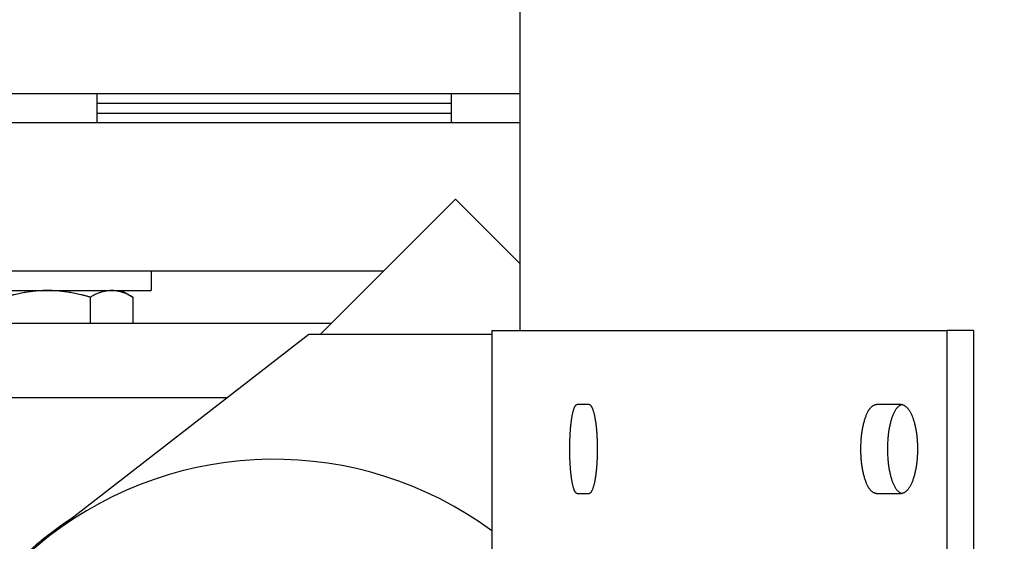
# Model space of a CAD drawing. Header units: inches. Extents: x 24 to 1128, y -69 to 748.
# Tile 307 of 656: x 365.04 to 371.28, y 630.46 to 633.76. Entities that reach past the tile are written whole.
import ezdxf

# ---------------------------------------------------------------- set-up
doc = ezdxf.new("R2010")
doc.units = ezdxf.units.IN
doc.header["$LTSCALE"] = 32
doc.header["$MEASUREMENT"] = 0
doc.layers.add('Dimension (ANSI)', color=7, linetype='Continuous', lineweight=25)
doc.layers.add('Visible (ANSI)', color=7, linetype='Continuous', lineweight=30)
doc.styles.add('Note Text (ANSI)', font='tahoma.ttf')
doc.dimstyles.new('SB Fraction-16 (ANSI)', dxfattribs={"dimscale": 32, "dimtxt": 0.125, "dimasz": 0.098425, "dimexe": 0.125, "dimexo": 0.0625, "dimgap": 0.031496, "dimtad": 0, "dimtih": 1, "dimtoh": 1, "dimdec": 4, "dimrnd": 1e-08, "dimzin": 0, "dimdsep": 46, "dimlunit": 5, "dimtxsty": 'Note Text (ANSI)', "dimcen": 0.09, "dimdle": 0.393701, "dimclrd": 256, "dimclre": 256, "dimclrt": 256, "dimadec": 0, "dimazin": 3, "dimtfac": 0.96, "dimtofl": 0, "dimtmove": 0, "dimatfit": 3, "dimfxl": 1, "dimfrac": 2, "dimtolj": 1, "dimtzin": 12, "dimlwd": -1, "dimlwe": -1, "dimarcsym": 0})

# ---------------------------------------------------------------- blocks, each defined once
blk = doc.blocks.new('*D18')
at = {"layer": 'Defpoints', "color": 0, "transparency": 16777216}
for p in [(480.2806, 692.6685), (328.4743, 544.6685), (480.2806, 544.6685)]:
    blk.add_point(p, dxfattribs=at)
at = {"layer": 'Dimension (ANSI)', "transparency": 16777216}
for p, q in [((478.2806, 692.6685), (324.4743, 692.6685)), ((328.4743, 689.5189), (328.4743, 626.7677)), ((328.4743, 547.8181), (328.4743, 620.5693)), ((478.2806, 544.6685), (324.4743, 544.6685))]:
    blk.add_line(p, q, dxfattribs=at)
for points in [[(327.9494, 689.5189), (328.9993, 689.5189), (328.4743, 692.6685)], [(327.9494, 547.8181), (328.9993, 547.8181), (328.4743, 544.6685)]]:
    blk.add_solid(points, dxfattribs=at)
at = {"layer": 'Dimension (ANSI)', "transparency": 16777216, "insert": (324.3723, 625.7599), "char_height": 4, "attachment_point": 1, "style": 'Note Text (ANSI)'}
blk.add_mtext('\\A1;148', dxfattribs=at)

msp = doc.modelspace()

# ---------------------------------------------------------------- linework, layer by layer
at = {"layer": 'Visible (ANSI)'}
for p, q in [((368.21443, 631.79353), (368.21443, 634.41853)), ((368.21443, 633.29103), (362.15563, 633.29103)), ((365.53307, 633.29103), (365.53307, 633.10853)), ((367.7782, 633.29103), (367.7782, 633.10853)), ((367.7782, 633.23103), (365.53307, 633.23103)), ((365.53307, 633.16853), (367.7782, 633.16853)), ((368.21443, 633.10853), (362.15563, 633.10853)), ((366.94731, 631.76864), (367.80468, 632.62601)), ((367.80468, 632.62601), (368.21443, 632.21626)), ((367.34721, 632.16853), (362.15563, 632.16853)), ((365.87688, 632.16853), (365.87688, 632.04653)), ((364.56438, 632.04653), (365.87688, 632.04653)), ((365.68938, 632.04653), (365.7619, 632.00466)), ((365.49127, 632.00466), (365.49127, 631.83753)), ((365.7619, 632.00466), (365.7619, 631.83753)), ((367.01621, 631.83753), (364.46663, 631.83753)), ((366.8766, 631.76864), (365.22762, 630.48964)), ((368.03541, 631.76864), (366.8766, 631.76864)), ((368.03541, 631.79353), (370.9207, 631.79353)), ((368.03541, 631.79353), (368.03541, 626.04353)), ((370.9207, 615.79353), (370.9207, 631.79353)), ((371.08612, 631.79353), (370.9207, 631.79353)), ((371.08612, 631.79353), (371.08612, 615.79353)), ((366.36005, 631.36798), (364.48427, 631.36798)), ((368.65184, 631.32478), (368.57567, 631.32478)), ((370.62888, 631.32478), (370.47203, 631.32478)), ((368.57567, 630.76228), (368.65184, 630.76228)), ((370.47203, 630.76228), (370.62888, 630.76228))]:
    msp.add_line(p, q, dxfattribs=at)
for radius, start, end in [(2.33, 53.688358, 127.798213), (2.33837, 122.950185, 180), (2.33, 127.798213, 306.311642)]:
    msp.add_arc((366.65563, 628.64853), radius, start, end, dxfattribs=at)
for points in [[(365.22063, 632.04653), (365.09503, 632.04653), (364.95, 632.00466)], [(365.49127, 632.00466), (365.34623, 632.04653), (365.22063, 632.04653)], [(365.62658, 632.04653), (365.56378, 632.04653), (365.49127, 632.00466)], [(365.7619, 632.00466), (365.68938, 632.04653), (365.62658, 632.04653)]]:
    msp.add_rational_spline(points, [1, 1.0379548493, 1], degree=2, dxfattribs=at)
for points, knots in [([(368.57567, 630.76228), (368.57484, 630.76228), (368.57402, 630.76241), (368.5732, 630.76267), (368.57237, 630.76292), (368.57155, 630.76331), (368.57073, 630.76382), (368.56991, 630.76433), (368.5691, 630.76497), (368.56829, 630.76574), (368.56748, 630.76651), (368.56667, 630.76741), (368.56587, 630.76843), (368.56507, 630.76945), (368.56427, 630.77059), (368.56348, 630.77186), (368.56269, 630.77313), (368.56191, 630.77453), (368.56113, 630.77605), (368.56036, 630.77756), (368.55959, 630.7792), (368.55883, 630.78096), (368.55849, 630.78175), (368.55815, 630.78256), (368.55781, 630.7834), (368.5574, 630.78443), (368.55699, 630.78549), (368.55658, 630.7866), (368.55584, 630.78859), (368.5551, 630.79071), (368.55438, 630.79293), (368.55366, 630.79516), (368.55295, 630.79751), (368.55225, 630.79996), (368.55155, 630.80242), (368.55086, 630.80498), (368.55018, 630.80765), (368.5495, 630.81033), (368.54884, 630.81311), (368.54819, 630.81599), (368.54754, 630.81888), (368.5469, 630.82187), (368.54627, 630.82496), (368.54565, 630.82804), (368.54504, 630.83123), (368.54444, 630.83452), (368.54384, 630.8378), (368.54326, 630.84118), (368.5427, 630.84466), (368.54267, 630.84482), (368.54264, 630.84498), (368.54262, 630.84514), (368.54208, 630.84846), (368.54155, 630.85186), (368.54104, 630.85534), (368.54051, 630.85899), (368.53999, 630.86272), (368.53949, 630.86653), (368.53898, 630.87035), (368.5385, 630.87424), (368.53803, 630.87822), (368.53756, 630.88219), (368.53711, 630.88623), (368.53667, 630.89035), (368.53624, 630.89447), (368.53582, 630.89865), (368.53543, 630.9029), (368.53503, 630.90715), (368.53465, 630.91147), (368.53429, 630.91585), (368.53393, 630.92021), (368.53359, 630.92465), (368.53326, 630.92914), (368.53307, 630.9318), (368.53289, 630.93448), (368.53271, 630.93718), (368.53259, 630.93902), (368.53247, 630.94088), (368.53235, 630.94274), (368.53207, 630.94733), (368.5318, 630.95196), (368.53156, 630.95662), (368.53131, 630.96129), (368.53109, 630.966), (368.53088, 630.97074), (368.53068, 630.97548), (368.53049, 630.98025), (368.53033, 630.98505), (368.53016, 630.98985), (368.53002, 630.99468), (368.5299, 630.99953), (368.52977, 631.00438), (368.52967, 631.00925), (368.52959, 631.01413), (368.5295, 631.01901), (368.52944, 631.0239), (368.5294, 631.02881), (368.52936, 631.03371), (368.52934, 631.03862), (368.52934, 631.04353), (368.52934, 631.0442), (368.52934, 631.04487), (368.52934, 631.04554), (368.52934, 631.04978), (368.52936, 631.05402), (368.5294, 631.05825), (368.52944, 631.06315), (368.5295, 631.06805), (368.52959, 631.07293), (368.52967, 631.07781), (368.52977, 631.08268), (368.5299, 631.08753), (368.53002, 631.09238), (368.53016, 631.0972), (368.53033, 631.102), (368.53049, 631.10681), (368.53068, 631.11158), (368.53088, 631.11632), (368.53109, 631.12106), (368.53131, 631.12577), (368.53156, 631.13044), (368.5318, 631.1351), (368.53207, 631.13973), (368.53235, 631.14432), (368.53247, 631.14624), (368.53259, 631.14814), (368.53272, 631.15004), (368.53289, 631.15269), (368.53307, 631.15532), (368.53326, 631.15792), (368.53359, 631.16241), (368.53393, 631.16684), (368.53429, 631.17121), (368.53465, 631.17559), (368.53503, 631.17991), (368.53543, 631.18415), (368.53582, 631.18841), (368.53624, 631.19259), (368.53667, 631.19671), (368.53711, 631.20083), (368.53756, 631.20487), (368.53803, 631.20884), (368.5385, 631.21281), (368.53898, 631.21671), (368.53949, 631.22053), (368.53999, 631.22434), (368.54051, 631.22807), (368.54104, 631.23172), (368.54134, 631.23372), (368.54163, 631.23569), (368.54194, 631.23764), (368.54219, 631.23925), (368.54244, 631.24083), (368.5427, 631.2424), (368.54326, 631.24588), (368.54384, 631.24926), (368.54444, 631.25254), (368.54504, 631.25583), (368.54565, 631.25901), (368.54627, 631.2621), (368.5469, 631.26519), (368.54754, 631.26818), (368.54819, 631.27107), (368.54884, 631.27395), (368.5495, 631.27673), (368.55018, 631.27941), (368.55086, 631.28208), (368.55155, 631.28464), (368.55225, 631.2871), (368.55295, 631.28955), (368.55366, 631.2919), (368.55438, 631.29413), (368.55495, 631.29587), (368.55552, 631.29754), (368.55609, 631.29914), (368.55625, 631.29959), (368.55642, 631.30003), (368.55658, 631.30046), (368.55732, 631.30246), (368.55807, 631.30434), (368.55883, 631.3061), (368.55959, 631.30786), (368.56036, 631.3095), (368.56113, 631.31101), (368.56191, 631.31253), (368.56269, 631.31393), (368.56348, 631.3152), (368.5642, 631.31634), (368.56491, 631.31739), (368.56564, 631.31833), (368.56571, 631.31843), (368.56579, 631.31854), (368.56587, 631.31863), (368.56667, 631.31966), (368.56748, 631.32055), (368.56829, 631.32132), (368.5691, 631.32209), (368.56991, 631.32273), (368.57073, 631.32324), (368.57155, 631.32375), (368.57237, 631.32414), (368.5732, 631.32439), (368.57402, 631.32465), (368.57485, 631.32478), (368.57567, 631.32478)], [0, 0, 0, 0, 0.0375338, 0.0375338, 0.0375338, 0.0751179, 0.0751179, 0.0751179, 0.1127326, 0.1127326, 0.1127326, 0.1503562, 0.1503562, 0.1503562, 0.1879645, 0.1879645, 0.1879645, 0.2255309, 0.2255309, 0.2255309, 0.2630259, 0.2630259, 0.2630259, 0.2798106, 0.2798106, 0.2798106, 0.3004493, 0.3004493, 0.3004493, 0.3379287, 0.3379287, 0.3379287, 0.3754615, 0.3754615, 0.3754615, 0.4130229, 0.4130229, 0.4130229, 0.450587, 0.450587, 0.450587, 0.4881274, 0.4881274, 0.4881274, 0.5256175, 0.5256175, 0.5256175, 0.5630318, 0.5630318, 0.5630318, 0.564774, 0.564774, 0.564774, 0.6004411, 0.6004411, 0.6004411, 0.6379268, 0.6379268, 0.6379268, 0.6754533, 0.6754533, 0.6754533, 0.7129876, 0.7129876, 0.7129876, 0.7505009, 0.7505009, 0.7505009, 0.7879694, 0.7879694, 0.7879694, 0.8253763, 0.8253763, 0.8253763, 0.8475498, 0.8475498, 0.8475498, 0.8627288, 0.8627288, 0.8627288, 0.9001555, 0.9001555, 0.9001555, 0.9376465, 0.9376465, 0.9376465, 0.975161, 0.975161, 0.975161, 1.0126663, 1.0126663, 1.0126663, 1.0501387, 1.0501387, 1.0501387, 1.0875623, 1.0875623, 1.0875623, 1.1249275, 1.1249275, 1.1249275, 1.1300195, 1.1300195, 1.1300195, 1.1622761, 1.1622761, 1.1622761, 1.1996813, 1.1996813, 1.1996813, 1.2371359, 1.2371359, 1.2371359, 1.274625, 1.274625, 1.274625, 1.3121256, 1.3121256, 1.3121256, 1.349606, 1.349606, 1.349606, 1.3870263, 1.3870263, 1.3870263, 1.4026421, 1.4026421, 1.4026421, 1.4243744, 1.4243744, 1.4243744, 1.4617728, 1.4617728, 1.4617728, 1.4992285, 1.4992285, 1.4992285, 1.5367238, 1.5367238, 1.5367238, 1.5742344, 1.5742344, 1.5742344, 1.6117307, 1.6117307, 1.6117307, 1.6491793, 1.6491793, 1.6491793, 1.6696603, 1.6696603, 1.6696603, 1.6865644, 1.6865644, 1.6865644, 1.7240046, 1.7240046, 1.7240046, 1.7615052, 1.7615052, 1.7615052, 1.7990407, 1.7990407, 1.7990407, 1.8365849, 1.8365849, 1.8365849, 1.8741116, 1.8741116, 1.8741116, 1.9115949, 1.9115949, 1.9115949, 1.9408536, 1.9408536, 1.9408536, 1.9490138, 1.9490138, 1.9490138, 1.9864405, 1.9864405, 1.9864405, 2.023891, 2.023891, 2.023891, 2.0613394, 2.0613394, 2.0613394, 2.0951394, 2.0951394, 2.0951394, 2.0987624, 2.0987624, 2.0987624, 2.1362026, 2.1362026, 2.1362026, 2.1736806, 2.1736806, 2.1736806, 2.211174, 2.211174, 2.211174, 2.2486619, 2.2486619, 2.2486619, 2.2486619]), ([(368.65184, 631.32478), (368.65273, 631.32478), (368.65361, 631.32465), (368.65449, 631.32439), (368.65538, 631.32414), (368.65626, 631.32375), (368.65714, 631.32324), (368.65802, 631.32273), (368.6589, 631.32208), (368.65978, 631.32132), (368.66066, 631.32055), (368.66153, 631.31965), (368.6624, 631.31863), (368.66327, 631.31761), (368.66414, 631.31647), (368.665, 631.3152), (368.66586, 631.31393), (368.66672, 631.31253), (368.66757, 631.31101), (368.66842, 631.3095), (368.66926, 631.30786), (368.6701, 631.3061), (368.67047, 631.30531), (368.67085, 631.3045), (368.67122, 631.30366), (368.67168, 631.30263), (368.67213, 631.30156), (368.67258, 631.30046), (368.6734, 631.29847), (368.67421, 631.29635), (368.67501, 631.29413), (368.67581, 631.2919), (368.67661, 631.28955), (368.67739, 631.2871), (368.67817, 631.28464), (368.67893, 631.28208), (368.67969, 631.27941), (368.68045, 631.27673), (368.68119, 631.27395), (368.68192, 631.27107), (368.68265, 631.26818), (368.68337, 631.26519), (368.68407, 631.2621), (368.68478, 631.25902), (368.68547, 631.25583), (368.68614, 631.25254), (368.68681, 631.24926), (368.68747, 631.24588), (368.68812, 631.2424), (368.68815, 631.24224), (368.68817, 631.24208), (368.6882, 631.24192), (368.68882, 631.2386), (368.68941, 631.2352), (368.68999, 631.23172), (368.6906, 631.22807), (368.69119, 631.22434), (368.69176, 631.22053), (368.69234, 631.21671), (368.69289, 631.21281), (368.69343, 631.20884), (368.69396, 631.20487), (368.69448, 631.20083), (368.69498, 631.19671), (368.69547, 631.19259), (368.69595, 631.18841), (368.69641, 631.18415), (368.69686, 631.17991), (368.6973, 631.17559), (368.69772, 631.17121), (368.69813, 631.16684), (368.69853, 631.16241), (368.6989, 631.15792), (368.69912, 631.15526), (368.69933, 631.15258), (368.69954, 631.14988), (368.69968, 631.14804), (368.69982, 631.14618), (368.69995, 631.14432), (368.70028, 631.13973), (368.70058, 631.1351), (368.70087, 631.13044), (368.70115, 631.12577), (368.70141, 631.12106), (368.70165, 631.11632), (368.70189, 631.11158), (368.7021, 631.10681), (368.70229, 631.102), (368.70248, 631.0972), (368.70265, 631.09238), (368.70279, 631.08753), (368.70294, 631.08268), (368.70306, 631.07781), (368.70315, 631.07293), (368.70325, 631.06805), (368.70332, 631.06315), (368.70337, 631.05825), (368.70342, 631.05335), (368.70344, 631.04844), (368.70344, 631.04353), (368.70344, 631.04286), (368.70344, 631.04219), (368.70344, 631.04152), (368.70343, 631.03728), (368.70341, 631.03304), (368.70337, 631.02881), (368.70332, 631.0239), (368.70325, 631.01901), (368.70315, 631.01413), (368.70306, 631.00925), (368.70294, 631.00438), (368.70279, 630.99953), (368.70265, 630.99468), (368.70248, 630.98985), (368.70229, 630.98505), (368.7021, 630.98025), (368.70189, 630.97548), (368.70165, 630.97074), (368.70141, 630.966), (368.70115, 630.96129), (368.70087, 630.95662), (368.70058, 630.95195), (368.70028, 630.94733), (368.69995, 630.94274), (368.69981, 630.94082), (368.69967, 630.93892), (368.69953, 630.93702), (368.69932, 630.93437), (368.69911, 630.93174), (368.6989, 630.92914), (368.69853, 630.92465), (368.69813, 630.92022), (368.69772, 630.91585), (368.6973, 630.91147), (368.69686, 630.90715), (368.69641, 630.9029), (368.69595, 630.89865), (368.69547, 630.89447), (368.69498, 630.89035), (368.69448, 630.88623), (368.69396, 630.88219), (368.69343, 630.87822), (368.69289, 630.87425), (368.69234, 630.87035), (368.69176, 630.86653), (368.69119, 630.86272), (368.6906, 630.85899), (368.68999, 630.85534), (368.68966, 630.85334), (368.68932, 630.85137), (368.68898, 630.84942), (368.68869, 630.84781), (368.68841, 630.84622), (368.68812, 630.84466), (368.68747, 630.84118), (368.68681, 630.8378), (368.68614, 630.83452), (368.68547, 630.83123), (368.68478, 630.82804), (368.68407, 630.82496), (368.68337, 630.82187), (368.68265, 630.81888), (368.68192, 630.81599), (368.68119, 630.81311), (368.68045, 630.81033), (368.67969, 630.80765), (368.67893, 630.80498), (368.67817, 630.80242), (368.67739, 630.79996), (368.67661, 630.79751), (368.67581, 630.79516), (368.67501, 630.79293), (368.67439, 630.79119), (368.67376, 630.78952), (368.67312, 630.78792), (368.67294, 630.78747), (368.67276, 630.78703), (368.67258, 630.7866), (368.67176, 630.7846), (368.67093, 630.78272), (368.6701, 630.78096), (368.66926, 630.7792), (368.66842, 630.77756), (368.66757, 630.77605), (368.66672, 630.77453), (368.66586, 630.77313), (368.665, 630.77186), (368.66422, 630.77072), (368.66344, 630.76967), (368.66265, 630.76873), (368.66257, 630.76862), (368.66249, 630.76852), (368.6624, 630.76843), (368.66153, 630.7674), (368.66066, 630.76651), (368.65978, 630.76574), (368.6589, 630.76497), (368.65802, 630.76433), (368.65714, 630.76382), (368.65626, 630.76331), (368.65538, 630.76292), (368.65449, 630.76267), (368.65361, 630.76241), (368.65273, 630.76228), (368.65184, 630.76228)], [0, 0, 0, 0, 0.0375338, 0.0375338, 0.0375338, 0.0751179, 0.0751179, 0.0751179, 0.1127326, 0.1127326, 0.1127326, 0.1503562, 0.1503562, 0.1503562, 0.1879645, 0.1879645, 0.1879645, 0.2255309, 0.2255309, 0.2255309, 0.2630259, 0.2630259, 0.2630259, 0.2798106, 0.2798106, 0.2798106, 0.3004493, 0.3004493, 0.3004493, 0.3379287, 0.3379287, 0.3379287, 0.3754615, 0.3754615, 0.3754615, 0.4130229, 0.4130229, 0.4130229, 0.450587, 0.450587, 0.450587, 0.4881274, 0.4881274, 0.4881274, 0.5256175, 0.5256175, 0.5256175, 0.5630318, 0.5630318, 0.5630318, 0.564774, 0.564774, 0.564774, 0.6004411, 0.6004411, 0.6004411, 0.6379268, 0.6379268, 0.6379268, 0.6754533, 0.6754533, 0.6754533, 0.7129876, 0.7129876, 0.7129876, 0.7505009, 0.7505009, 0.7505009, 0.7879694, 0.7879694, 0.7879694, 0.8253763, 0.8253763, 0.8253763, 0.8475498, 0.8475498, 0.8475498, 0.8627288, 0.8627288, 0.8627288, 0.9001555, 0.9001555, 0.9001555, 0.9376465, 0.9376465, 0.9376465, 0.975161, 0.975161, 0.975161, 1.0126663, 1.0126663, 1.0126663, 1.0501387, 1.0501387, 1.0501387, 1.0875623, 1.0875623, 1.0875623, 1.1249275, 1.1249275, 1.1249275, 1.1300195, 1.1300195, 1.1300195, 1.1622761, 1.1622761, 1.1622761, 1.1996813, 1.1996813, 1.1996813, 1.2371359, 1.2371359, 1.2371359, 1.274625, 1.274625, 1.274625, 1.3121256, 1.3121256, 1.3121256, 1.349606, 1.349606, 1.349606, 1.3870263, 1.3870263, 1.3870263, 1.4026421, 1.4026421, 1.4026421, 1.4243744, 1.4243744, 1.4243744, 1.4617728, 1.4617728, 1.4617728, 1.4992285, 1.4992285, 1.4992285, 1.5367238, 1.5367238, 1.5367238, 1.5742344, 1.5742344, 1.5742344, 1.6117307, 1.6117307, 1.6117307, 1.6491793, 1.6491793, 1.6491793, 1.6696603, 1.6696603, 1.6696603, 1.6865644, 1.6865644, 1.6865644, 1.7240046, 1.7240046, 1.7240046, 1.7615052, 1.7615052, 1.7615052, 1.7990407, 1.7990407, 1.7990407, 1.8365849, 1.8365849, 1.8365849, 1.8741116, 1.8741116, 1.8741116, 1.9115949, 1.9115949, 1.9115949, 1.9408536, 1.9408536, 1.9408536, 1.9490138, 1.9490138, 1.9490138, 1.9864405, 1.9864405, 1.9864405, 2.023891, 2.023891, 2.023891, 2.0613394, 2.0613394, 2.0613394, 2.0951394, 2.0951394, 2.0951394, 2.0987624, 2.0987624, 2.0987624, 2.1362026, 2.1362026, 2.1362026, 2.1736806, 2.1736806, 2.1736806, 2.211174, 2.211174, 2.211174, 2.2486619, 2.2486619, 2.2486619, 2.2486619]), ([(370.47203, 630.76228), (370.47029, 630.76228), (370.46856, 630.76241), (370.46683, 630.76267), (370.4651, 630.76292), (370.46337, 630.76331), (370.46165, 630.76382), (370.45993, 630.76433), (370.45822, 630.76497), (370.45651, 630.76574), (370.45481, 630.76651), (370.45311, 630.76741), (370.45142, 630.76843), (370.44973, 630.76945), (370.44805, 630.77059), (370.44639, 630.77186), (370.44472, 630.77313), (370.44307, 630.77453), (370.44143, 630.77605), (370.43979, 630.77756), (370.43817, 630.7792), (370.43656, 630.78096), (370.43584, 630.78175), (370.43512, 630.78256), (370.43441, 630.7834), (370.43353, 630.78443), (370.43266, 630.78549), (370.43179, 630.7866), (370.43022, 630.78859), (370.42867, 630.79071), (370.42714, 630.79293), (370.42561, 630.79516), (370.4241, 630.79751), (370.42261, 630.79996), (370.42112, 630.80242), (370.41966, 630.80498), (370.41822, 630.80765), (370.41679, 630.81033), (370.41537, 630.81311), (370.41399, 630.81599), (370.4126, 630.81888), (370.41124, 630.82187), (370.40991, 630.82496), (370.40858, 630.82804), (370.40728, 630.83123), (370.40601, 630.83452), (370.40474, 630.8378), (370.4035, 630.84118), (370.40229, 630.84466), (370.40223, 630.84482), (370.40217, 630.84498), (370.40212, 630.84514), (370.40097, 630.84846), (370.39985, 630.85186), (370.39876, 630.85534), (370.39762, 630.85899), (370.39651, 630.86272), (370.39543, 630.86653), (370.39436, 630.87035), (370.39332, 630.87424), (370.39232, 630.87822), (370.39131, 630.88219), (370.39035, 630.88623), (370.38942, 630.89035), (370.38849, 630.89447), (370.3876, 630.89865), (370.38675, 630.9029), (370.3859, 630.90715), (370.38508, 630.91147), (370.38431, 630.91585), (370.38354, 630.92021), (370.3828, 630.92465), (370.38211, 630.92914), (370.3817, 630.9318), (370.3813, 630.93448), (370.38092, 630.93718), (370.38066, 630.93902), (370.38041, 630.94088), (370.38016, 630.94274), (370.37955, 630.94733), (370.37898, 630.95196), (370.37846, 630.95662), (370.37793, 630.96129), (370.37745, 630.966), (370.37701, 630.97074), (370.37657, 630.97548), (370.37617, 630.98025), (370.37582, 630.98505), (370.37546, 630.98985), (370.37515, 630.99468), (370.37489, 630.99953), (370.37462, 631.00438), (370.3744, 631.00925), (370.37422, 631.01413), (370.37404, 631.01901), (370.37391, 631.0239), (370.37382, 631.02881), (370.37373, 631.03371), (370.37369, 631.03862), (370.37369, 631.04353), (370.37369, 631.0442), (370.37369, 631.04487), (370.37369, 631.04554), (370.3737, 631.04978), (370.37374, 631.05402), (370.37382, 631.05825), (370.37391, 631.06315), (370.37404, 631.06805), (370.37422, 631.07293), (370.3744, 631.07781), (370.37462, 631.08268), (370.37489, 631.08753), (370.37515, 631.09238), (370.37546, 631.0972), (370.37582, 631.102), (370.37617, 631.10681), (370.37657, 631.11158), (370.37701, 631.11632), (370.37745, 631.12106), (370.37793, 631.12577), (370.37846, 631.13044), (370.37898, 631.1351), (370.37955, 631.13973), (370.38016, 631.14432), (370.38041, 631.14624), (370.38068, 631.14814), (370.38095, 631.15004), (370.38132, 631.15269), (370.38171, 631.15532), (370.38211, 631.15792), (370.3828, 631.16241), (370.38354, 631.16684), (370.38431, 631.17121), (370.38508, 631.17559), (370.3859, 631.17991), (370.38675, 631.18415), (370.3876, 631.18841), (370.38849, 631.19259), (370.38942, 631.19671), (370.39035, 631.20083), (370.39131, 631.20487), (370.39232, 631.20884), (370.39332, 631.21281), (370.39436, 631.21671), (370.39543, 631.22053), (370.39651, 631.22434), (370.39762, 631.22807), (370.39876, 631.23172), (370.39938, 631.23372), (370.40002, 631.23569), (370.40067, 631.23764), (370.4012, 631.23925), (370.40174, 631.24083), (370.40229, 631.2424), (370.4035, 631.24588), (370.40474, 631.24926), (370.40601, 631.25254), (370.40728, 631.25583), (370.40858, 631.25901), (370.40991, 631.2621), (370.41124, 631.26519), (370.4126, 631.26818), (370.41399, 631.27107), (370.41537, 631.27395), (370.41679, 631.27673), (370.41822, 631.27941), (370.41966, 631.28208), (370.42112, 631.28464), (370.42261, 631.2871), (370.4241, 631.28955), (370.42561, 631.2919), (370.42714, 631.29413), (370.42833, 631.29587), (370.42954, 631.29754), (370.43077, 631.29914), (370.43111, 631.29959), (370.43145, 631.30003), (370.43179, 631.30046), (370.43336, 631.30246), (370.43495, 631.30434), (370.43656, 631.3061), (370.43817, 631.30786), (370.43979, 631.3095), (370.44143, 631.31101), (370.44307, 631.31253), (370.44472, 631.31393), (370.44639, 631.3152), (370.44789, 631.31634), (370.4494, 631.31739), (370.45093, 631.31833), (370.45109, 631.31843), (370.45126, 631.31854), (370.45142, 631.31863), (370.45311, 631.31966), (370.45481, 631.32055), (370.45651, 631.32132), (370.45822, 631.32209), (370.45994, 631.32273), (370.46165, 631.32324), (370.46338, 631.32375), (370.4651, 631.32414), (370.46683, 631.32439), (370.46856, 631.32465), (370.47029, 631.32478), (370.47203, 631.32478)], [0, 0, 0, 0, 0.0375338, 0.0375338, 0.0375338, 0.0751179, 0.0751179, 0.0751179, 0.1127326, 0.1127326, 0.1127326, 0.1503562, 0.1503562, 0.1503562, 0.1879645, 0.1879645, 0.1879645, 0.2255309, 0.2255309, 0.2255309, 0.2630259, 0.2630259, 0.2630259, 0.2798106, 0.2798106, 0.2798106, 0.3004493, 0.3004493, 0.3004493, 0.3379287, 0.3379287, 0.3379287, 0.3754615, 0.3754615, 0.3754615, 0.4130229, 0.4130229, 0.4130229, 0.450587, 0.450587, 0.450587, 0.4881274, 0.4881274, 0.4881274, 0.5256175, 0.5256175, 0.5256175, 0.5630318, 0.5630318, 0.5630318, 0.564774, 0.564774, 0.564774, 0.6004411, 0.6004411, 0.6004411, 0.6379268, 0.6379268, 0.6379268, 0.6754533, 0.6754533, 0.6754533, 0.7129876, 0.7129876, 0.7129876, 0.7505009, 0.7505009, 0.7505009, 0.7879694, 0.7879694, 0.7879694, 0.8253763, 0.8253763, 0.8253763, 0.8475498, 0.8475498, 0.8475498, 0.8627288, 0.8627288, 0.8627288, 0.9001555, 0.9001555, 0.9001555, 0.9376465, 0.9376465, 0.9376465, 0.975161, 0.975161, 0.975161, 1.0126663, 1.0126663, 1.0126663, 1.0501387, 1.0501387, 1.0501387, 1.0875623, 1.0875623, 1.0875623, 1.1249275, 1.1249275, 1.1249275, 1.1300195, 1.1300195, 1.1300195, 1.1622761, 1.1622761, 1.1622761, 1.1996813, 1.1996813, 1.1996813, 1.2371359, 1.2371359, 1.2371359, 1.274625, 1.274625, 1.274625, 1.3121256, 1.3121256, 1.3121256, 1.349606, 1.349606, 1.349606, 1.3870263, 1.3870263, 1.3870263, 1.4026421, 1.4026421, 1.4026421, 1.4243744, 1.4243744, 1.4243744, 1.4617728, 1.4617728, 1.4617728, 1.4992285, 1.4992285, 1.4992285, 1.5367238, 1.5367238, 1.5367238, 1.5742344, 1.5742344, 1.5742344, 1.6117307, 1.6117307, 1.6117307, 1.6491793, 1.6491793, 1.6491793, 1.6696603, 1.6696603, 1.6696603, 1.6865644, 1.6865644, 1.6865644, 1.7240046, 1.7240046, 1.7240046, 1.7615052, 1.7615052, 1.7615052, 1.7990407, 1.7990407, 1.7990407, 1.8365849, 1.8365849, 1.8365849, 1.8741116, 1.8741116, 1.8741116, 1.9115949, 1.9115949, 1.9115949, 1.9408536, 1.9408536, 1.9408536, 1.9490138, 1.9490138, 1.9490138, 1.9864405, 1.9864405, 1.9864405, 2.023891, 2.023891, 2.023891, 2.0613394, 2.0613394, 2.0613394, 2.0951394, 2.0951394, 2.0951394, 2.0987624, 2.0987624, 2.0987624, 2.1362026, 2.1362026, 2.1362026, 2.1736806, 2.1736806, 2.1736806, 2.211174, 2.211174, 2.211174, 2.2486619, 2.2486619, 2.2486619, 2.2486619]), ([(370.63432, 631.32438), (370.63262, 631.32413), (370.63092, 631.32374), (370.62923, 631.32324), (370.62752, 631.32273), (370.62582, 631.32208), (370.62412, 631.32132), (370.62242, 631.32055), (370.62073, 631.31965), (370.61905, 631.31863), (370.61737, 631.31761), (370.6157, 631.31647), (370.61404, 631.3152), (370.61238, 631.31393), (370.61074, 631.31253), (370.6091, 631.31101), (370.60747, 631.3095), (370.60586, 631.30786), (370.60426, 631.3061), (370.6036, 631.30537), (370.60294, 631.30463), (370.60228, 631.30386), (370.60135, 631.30277), (370.60043, 631.30164), (370.59951, 631.30046), (370.59795, 631.29847), (370.5964, 631.29635), (370.59488, 631.29413), (370.59336, 631.2919), (370.59185, 631.28955), (370.59037, 631.2871), (370.5889, 631.28464), (370.58744, 631.28208), (370.58601, 631.27941), (370.58458, 631.27673), (370.58317, 631.27395), (370.58179, 631.27107), (370.58041, 631.26818), (370.57906, 631.26519), (370.57773, 631.2621), (370.57641, 631.25902), (370.57512, 631.25583), (370.57385, 631.25254), (370.57261, 631.24931), (370.57139, 631.24599), (370.5702, 631.24257), (370.56898, 631.23904), (370.56779, 631.23542), (370.56663, 631.23172), (370.5655, 631.22807), (370.56439, 631.22434), (370.56332, 631.22053), (370.56225, 631.21671), (370.56122, 631.21281), (370.56022, 631.20884), (370.55922, 631.20487), (370.55826, 631.20083), (370.55734, 631.19671), (370.55642, 631.19259), (370.55553, 631.18841), (370.55468, 631.18415), (370.55383, 631.17991), (370.55302, 631.17559), (370.55225, 631.17121), (370.55149, 631.16684), (370.55076, 631.16241), (370.55007, 631.15792), (370.54969, 631.15548), (370.54933, 631.15302), (370.54897, 631.15054), (370.54868, 631.14848), (370.5484, 631.1464), (370.54812, 631.14432), (370.54751, 631.13973), (370.54695, 631.1351), (370.54643, 631.13044), (370.5459, 631.12577), (370.54542, 631.12106), (370.54498, 631.11632), (370.54455, 631.11158), (370.54415, 631.10681), (370.5438, 631.102), (370.54345, 631.0972), (370.54314, 631.09238), (370.54287, 631.08753), (370.54261, 631.08268), (370.54239, 631.07781), (370.54221, 631.07293), (370.54204, 631.06805), (370.5419, 631.06315), (370.54181, 631.05825), (370.54173, 631.05335), (370.54168, 631.04844), (370.54168, 631.04353), (370.54168, 631.04294), (370.54168, 631.04235), (370.54168, 631.04176), (370.54169, 631.03744), (370.54174, 631.03312), (370.54181, 631.02881), (370.5419, 631.02391), (370.54204, 631.01901), (370.54221, 631.01413), (370.54239, 631.00925), (370.54261, 631.00438), (370.54287, 630.99953), (370.54314, 630.99468), (370.54345, 630.98985), (370.5438, 630.98505), (370.54415, 630.98025), (370.54455, 630.97548), (370.54498, 630.97074), (370.54542, 630.966), (370.5459, 630.96129), (370.54643, 630.95662), (370.54695, 630.95195), (370.54751, 630.94733), (370.54812, 630.94274), (370.54839, 630.94074), (370.54866, 630.93875), (370.54894, 630.93677), (370.5493, 630.93421), (370.54968, 630.93166), (370.55007, 630.92914), (370.55076, 630.92465), (370.55149, 630.92022), (370.55225, 630.91585), (370.55302, 630.91147), (370.55383, 630.90715), (370.55468, 630.9029), (370.55553, 630.89865), (370.55642, 630.89447), (370.55734, 630.89035), (370.55826, 630.88623), (370.55922, 630.88219), (370.56022, 630.87822), (370.56122, 630.87425), (370.56225, 630.87035), (370.56332, 630.86653), (370.56439, 630.86272), (370.5655, 630.85899), (370.56663, 630.85534), (370.5673, 630.85319), (370.56799, 630.85107), (370.56868, 630.84898), (370.56916, 630.84753), (370.56965, 630.84608), (370.57015, 630.84466), (370.57135, 630.84118), (370.57259, 630.8378), (370.57385, 630.83452), (370.57512, 630.83123), (370.57641, 630.82805), (370.57773, 630.82496), (370.57906, 630.82187), (370.58041, 630.81888), (370.58179, 630.81599), (370.58317, 630.81311), (370.58458, 630.81033), (370.58601, 630.80765), (370.58744, 630.80498), (370.58889, 630.80242), (370.59037, 630.79996), (370.59185, 630.79751), (370.59336, 630.79516), (370.59488, 630.79293), (370.59614, 630.7911), (370.59741, 630.78934), (370.59869, 630.78765), (370.59897, 630.7873), (370.59924, 630.78694), (370.59951, 630.7866), (370.60108, 630.7846), (370.60266, 630.78272), (370.60426, 630.78096), (370.60586, 630.7792), (370.60747, 630.77756), (370.6091, 630.77605), (370.61073, 630.77453), (370.61238, 630.77313), (370.61404, 630.77186), (370.61557, 630.77069), (370.61711, 630.76962), (370.61867, 630.76866), (370.61879, 630.76858), (370.61892, 630.7685), (370.61905, 630.76843), (370.62073, 630.7674), (370.62242, 630.76651), (370.62412, 630.76574), (370.62582, 630.76497), (370.62752, 630.76433), (370.62923, 630.76382), (370.63092, 630.76331), (370.63262, 630.76293), (370.63432, 630.76268)], [0.0378637, 0.0378637, 0.0378637, 0.0378637, 0.0747701, 0.0747701, 0.0747701, 0.1122148, 0.1122148, 0.1122148, 0.1496709, 0.1496709, 0.1496709, 0.1871144, 0.1871144, 0.1871144, 0.2245187, 0.2245187, 0.2245187, 0.2618544, 0.2618544, 0.2618544, 0.2772413, 0.2772413, 0.2772413, 0.2991263, 0.2991263, 0.2991263, 0.3364637, 0.3364637, 0.3364637, 0.3738614, 0.3738614, 0.3738614, 0.4112945, 0.4112945, 0.4112945, 0.448737, 0.448737, 0.448737, 0.4861623, 0.4861623, 0.4861623, 0.5235439, 0.5235439, 0.5235439, 0.5602595, 0.5602595, 0.5602595, 0.5981821, 0.5981821, 0.5981821, 0.6355906, 0.6355906, 0.6355906, 0.6730459, 0.6730459, 0.6730459, 0.7105155, 0.7105155, 0.7105155, 0.7479705, 0.7479705, 0.7479705, 0.7853877, 0.7853877, 0.7853877, 0.8227503, 0.8227503, 0.8227503, 0.8431011, 0.8431011, 0.8431011, 0.8600691, 0.8600691, 0.8600691, 0.8974681, 0.8974681, 0.8974681, 0.9349314, 0.9349314, 0.9349314, 0.9724193, 0.9724193, 0.9724193, 1.0099003, 1.0099003, 1.0099003, 1.0473516, 1.0473516, 1.0473516, 1.0847584, 1.0847584, 1.0847584, 1.1221121, 1.1221121, 1.1221121, 1.1266091, 1.1266091, 1.1266091, 1.1594519, 1.1594519, 1.1594519, 1.1968422, 1.1968422, 1.1968422, 1.2342763, 1.2342763, 1.2342763, 1.2717406, 1.2717406, 1.2717406, 1.3092132, 1.3092132, 1.3092132, 1.3466636, 1.3466636, 1.3466636, 1.3840531, 1.3840531, 1.3840531, 1.4003166, 1.4003166, 1.4003166, 1.4213674, 1.4213674, 1.4213674, 1.4587246, 1.4587246, 1.4587246, 1.4961321, 1.4961321, 1.4961321, 1.5335722, 1.5335722, 1.5335722, 1.5710203, 1.5710203, 1.5710203, 1.6084468, 1.6084468, 1.6084468, 1.6458183, 1.6458183, 1.6458183, 1.667778, 1.667778, 1.667778, 1.6831155, 1.6831155, 1.6831155, 1.7204555, 1.7204555, 1.7204555, 1.7578485, 1.7578485, 1.7578485, 1.795269, 1.795269, 1.795269, 1.8326911, 1.8326911, 1.8326911, 1.8700886, 1.8700886, 1.8700886, 1.9074359, 1.9074359, 1.9074359, 1.9381946, 1.9381946, 1.9381946, 1.944711, 1.944711, 1.944711, 1.981984, 1.981984, 1.981984, 2.0192766, 2.0192766, 2.0192766, 2.0565625, 2.0565625, 2.0565625, 2.0910087, 2.0910087, 2.0910087, 2.093818, 2.093818, 2.093818, 2.131085, 2.131085, 2.131085, 2.1683881, 2.1683881, 2.1683881, 2.2052008, 2.2052008, 2.2052008, 2.2052008]), ([(370.62888, 631.32478), (370.63067, 631.32478), (370.63246, 631.32465), (370.63424, 631.32439), (370.63603, 631.32414), (370.63781, 631.32375), (370.63959, 631.32324), (370.64137, 631.32273), (370.64315, 631.32208), (370.64492, 631.32132), (370.64669, 631.32055), (370.64845, 631.31965), (370.65021, 631.31863), (370.65196, 631.31761), (370.65371, 631.31647), (370.65544, 631.3152), (370.65717, 631.31393), (370.6589, 631.31253), (370.66061, 631.31101), (370.66231, 631.3095), (370.66401, 631.30786), (370.66569, 631.3061), (370.66644, 631.30531), (370.66719, 631.3045), (370.66794, 631.30366), (370.66886, 631.30263), (370.66977, 631.30156), (370.67068, 631.30046), (370.67232, 631.29847), (370.67395, 631.29635), (370.67555, 631.29413), (370.67716, 631.2919), (370.67874, 631.28955), (370.68031, 631.2871), (370.68187, 631.28464), (370.68341, 631.28208), (370.68492, 631.27941), (370.68643, 631.27673), (370.68792, 631.27395), (370.68938, 631.27107), (370.69084, 631.26818), (370.69228, 631.26519), (370.69368, 631.2621), (370.69509, 631.25902), (370.69646, 631.25583), (370.69781, 631.25254), (370.69915, 631.24926), (370.70047, 631.24588), (370.70175, 631.2424), (370.70181, 631.24224), (370.70187, 631.24208), (370.70193, 631.24192), (370.70314, 631.2386), (370.70433, 631.2352), (370.70549, 631.23172), (370.7067, 631.22807), (370.70788, 631.22434), (370.70902, 631.22053), (370.71016, 631.21671), (370.71126, 631.21281), (370.71233, 631.20884), (370.71339, 631.20487), (370.71442, 631.20083), (370.71541, 631.19671), (370.7164, 631.19259), (370.71735, 631.18841), (370.71826, 631.18415), (370.71916, 631.17991), (370.72003, 631.17559), (370.72086, 631.17121), (370.72168, 631.16684), (370.72246, 631.16241), (370.7232, 631.15792), (370.72364, 631.15526), (370.72406, 631.15258), (370.72447, 631.14988), (370.72475, 631.14804), (370.72502, 631.14618), (370.72529, 631.14432), (370.72594, 631.13973), (370.72655, 631.1351), (370.72711, 631.13044), (370.72767, 631.12577), (370.72819, 631.12106), (370.72866, 631.11632), (370.72913, 631.11158), (370.72956, 631.10681), (370.72993, 631.102), (370.73031, 631.0972), (370.73064, 631.09238), (370.73093, 631.08753), (370.73121, 631.08268), (370.73145, 631.07781), (370.73164, 631.07293), (370.73183, 631.06805), (370.73197, 631.06315), (370.73207, 631.05825), (370.73216, 631.05335), (370.73221, 631.04844), (370.73221, 631.04353), (370.73221, 631.04286), (370.73221, 631.04219), (370.73221, 631.04152), (370.7322, 631.03728), (370.73215, 631.03304), (370.73207, 631.02881), (370.73197, 631.0239), (370.73183, 631.01901), (370.73164, 631.01413), (370.73145, 631.00925), (370.73121, 631.00438), (370.73093, 630.99953), (370.73064, 630.99468), (370.73031, 630.98985), (370.72993, 630.98505), (370.72956, 630.98025), (370.72913, 630.97548), (370.72866, 630.97074), (370.72819, 630.966), (370.72767, 630.96129), (370.72711, 630.95662), (370.72655, 630.95195), (370.72594, 630.94733), (370.72529, 630.94274), (370.72502, 630.94082), (370.72474, 630.93892), (370.72445, 630.93702), (370.72405, 630.93437), (370.72363, 630.93174), (370.7232, 630.92914), (370.72246, 630.92465), (370.72168, 630.92022), (370.72086, 630.91585), (370.72003, 630.91147), (370.71916, 630.90715), (370.71826, 630.9029), (370.71735, 630.89865), (370.7164, 630.89447), (370.71541, 630.89035), (370.71442, 630.88623), (370.71339, 630.88219), (370.71233, 630.87822), (370.71126, 630.87425), (370.71016, 630.87035), (370.70902, 630.86653), (370.70788, 630.86272), (370.7067, 630.85899), (370.70549, 630.85534), (370.70482, 630.85334), (370.70415, 630.85137), (370.70346, 630.84942), (370.7029, 630.84781), (370.70233, 630.84622), (370.70175, 630.84466), (370.70047, 630.84118), (370.69915, 630.8378), (370.69781, 630.83452), (370.69646, 630.83123), (370.69509, 630.82804), (370.69368, 630.82496), (370.69228, 630.82187), (370.69084, 630.81888), (370.68938, 630.81599), (370.68792, 630.81311), (370.68643, 630.81033), (370.68492, 630.80765), (370.68341, 630.80498), (370.68187, 630.80242), (370.68031, 630.79996), (370.67874, 630.79751), (370.67716, 630.79516), (370.67555, 630.79293), (370.6743, 630.79119), (370.67303, 630.78952), (370.67175, 630.78792), (370.67139, 630.78747), (370.67104, 630.78703), (370.67068, 630.7866), (370.66903, 630.7846), (370.66737, 630.78272), (370.66569, 630.78096), (370.66401, 630.7792), (370.66232, 630.77756), (370.66061, 630.77605), (370.6589, 630.77453), (370.65718, 630.77313), (370.65544, 630.77186), (370.65388, 630.77072), (370.6523, 630.76967), (370.65072, 630.76873), (370.65055, 630.76862), (370.65038, 630.76852), (370.65021, 630.76843), (370.64845, 630.7674), (370.64669, 630.76651), (370.64492, 630.76574), (370.64315, 630.76497), (370.64137, 630.76433), (370.63959, 630.76382), (370.63781, 630.76331), (370.63603, 630.76292), (370.63424, 630.76267), (370.63246, 630.76241), (370.63067, 630.76228), (370.62888, 630.76228)], [0, 0, 0, 0, 0.0375338, 0.0375338, 0.0375338, 0.0751179, 0.0751179, 0.0751179, 0.1127326, 0.1127326, 0.1127326, 0.1503562, 0.1503562, 0.1503562, 0.1879645, 0.1879645, 0.1879645, 0.2255309, 0.2255309, 0.2255309, 0.2630259, 0.2630259, 0.2630259, 0.2798106, 0.2798106, 0.2798106, 0.3004493, 0.3004493, 0.3004493, 0.3379287, 0.3379287, 0.3379287, 0.3754615, 0.3754615, 0.3754615, 0.4130229, 0.4130229, 0.4130229, 0.450587, 0.450587, 0.450587, 0.4881274, 0.4881274, 0.4881274, 0.5256175, 0.5256175, 0.5256175, 0.5630318, 0.5630318, 0.5630318, 0.564774, 0.564774, 0.564774, 0.6004411, 0.6004411, 0.6004411, 0.6379268, 0.6379268, 0.6379268, 0.6754533, 0.6754533, 0.6754533, 0.7129876, 0.7129876, 0.7129876, 0.7505009, 0.7505009, 0.7505009, 0.7879694, 0.7879694, 0.7879694, 0.8253763, 0.8253763, 0.8253763, 0.8475498, 0.8475498, 0.8475498, 0.8627288, 0.8627288, 0.8627288, 0.9001555, 0.9001555, 0.9001555, 0.9376465, 0.9376465, 0.9376465, 0.975161, 0.975161, 0.975161, 1.0126663, 1.0126663, 1.0126663, 1.0501387, 1.0501387, 1.0501387, 1.0875623, 1.0875623, 1.0875623, 1.1249275, 1.1249275, 1.1249275, 1.1300195, 1.1300195, 1.1300195, 1.1622761, 1.1622761, 1.1622761, 1.1996813, 1.1996813, 1.1996813, 1.2371359, 1.2371359, 1.2371359, 1.274625, 1.274625, 1.274625, 1.3121256, 1.3121256, 1.3121256, 1.349606, 1.349606, 1.349606, 1.3870263, 1.3870263, 1.3870263, 1.4026421, 1.4026421, 1.4026421, 1.4243744, 1.4243744, 1.4243744, 1.4617728, 1.4617728, 1.4617728, 1.4992285, 1.4992285, 1.4992285, 1.5367238, 1.5367238, 1.5367238, 1.5742344, 1.5742344, 1.5742344, 1.6117307, 1.6117307, 1.6117307, 1.6491793, 1.6491793, 1.6491793, 1.6696603, 1.6696603, 1.6696603, 1.6865644, 1.6865644, 1.6865644, 1.7240046, 1.7240046, 1.7240046, 1.7615052, 1.7615052, 1.7615052, 1.7990407, 1.7990407, 1.7990407, 1.8365849, 1.8365849, 1.8365849, 1.8741116, 1.8741116, 1.8741116, 1.9115949, 1.9115949, 1.9115949, 1.9408536, 1.9408536, 1.9408536, 1.9490138, 1.9490138, 1.9490138, 1.9864405, 1.9864405, 1.9864405, 2.023891, 2.023891, 2.023891, 2.0613394, 2.0613394, 2.0613394, 2.0951394, 2.0951394, 2.0951394, 2.0987624, 2.0987624, 2.0987624, 2.1362026, 2.1362026, 2.1362026, 2.1736806, 2.1736806, 2.1736806, 2.211174, 2.211174, 2.211174, 2.2486619, 2.2486619, 2.2486619, 2.2486619])]:
    msp.add_open_spline(points, degree=3, knots=knots, dxfattribs=at)

# ---------------------------------------------------------------- dimensions: what is measured, and where the dimension line sits
at = {"layer": 'Dimension (ANSI)'}
dim = msp.add_linear_dim(base=(328.47435, 544.66853), p1=(480.28063, 692.66853), p2=(480.28063, 544.66853), angle=90, dimstyle='SB Fraction-16 (ANSI)', override={"dimgap": 0.031496, "dimdec": 4, "dimtol": 0, "dimlim": 0, "dimtp": 0, "dimtm": 0, "dimtdec": 2, "dimatfit": 1}, dxfattribs=at)
dim.commit()
dim.dimension.update_dxf_attribs({"geometry": '*D18', "text_midpoint": (328.47435, 623.66853), "dimtype": 160})

doc.saveas('drawing.dxf')
